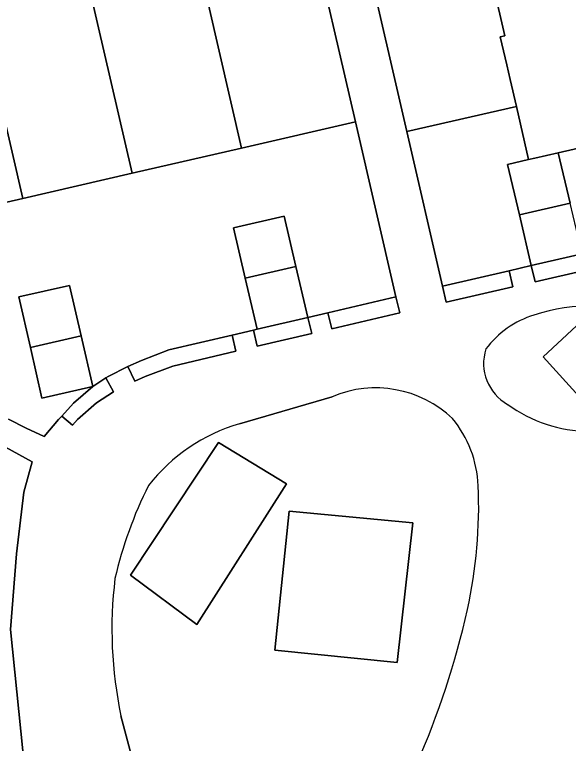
# Model space of a CAD drawing. Extents: x 156412 to 157779, y 382335 to 383768.
# Drawn here: x 157052.9 to 157079.52, y 382933.25 to 382968.31 of the extents above; entities that cross this region are included whole.
import ezdxf

# ---------------------------------------------------------------- set-up
doc = ezdxf.new("R2010")
doc.units = 0
for name, color, linetype in [('IMGEO_Erf', 7, 'Continuous'), ('IMGEO_Grasland_overig', 7, 'Continuous'), ('IMGEO_Pand', 7, 'Continuous'), ('IMGEO_Struiken', 7, 'Continuous'), ('IMGEO_Terreindeel_gesloten', 7, 'Continuous'), ('IMGEO_Voetpad_open', 7, 'Continuous')]:
    doc.layers.add(name, color=color, linetype=linetype)

msp = doc.modelspace()

# ---------------------------------------------------------------- linework, layer by layer
at = {"layer": 'IMGEO_Erf'}
for points in [[(157076.589, 382961.104), (157077.608, 382961.337), (157077.019, 382963.896), (157071.755, 382962.683), (157073.465, 382955.255), (157076.668, 382955.992), (157077.736, 382956.237), (157077.175, 382958.678)], [(157056.656, 382950.415), (157054.209, 382949.859), (157053.667, 382952.301), (157053.106, 382954.735), (157055.544, 382955.286), (157056.102, 382952.864)]]:
    msp.add_lwpolyline(points, close=True, dxfattribs=at)
for points in [[(157052.613, 382948.853), (157053.463, 382948.412), (157054.329, 382948.008), (157055.017, 382948.83), (157055.173, 382948.998), (157055.738, 382949.612), (157056.656, 382950.415), (157057.295, 382950.835), (157057.4, 382950.903), (157058.345, 382951.389), (157058.998, 382951.673), (157060.319, 382952.18), (157063.366, 382952.895), (157064.377, 382953.133), (157064.564, 382953.177), (157063.99, 382955.632), (157063.423, 382958.062), (157065.859, 382958.617), (157066.426, 382956.195), (157067, 382953.743), (157067.956, 382953.969), (157071.231, 382954.741), (157069.289, 382963.153), (157063.805, 382961.89), (157058.556, 382960.682), (157053.294, 382959.47), (157047.821, 382958.21)], [(157083.011, 382962.581), (157079.033, 382961.665), (157079.602, 382959.239)], [(157053.417, 382931.79), (157052.698, 382938.729), (157052.991, 382942.365), (157053.349, 382945.34), (157053.749, 382946.793), (157052.468, 382947.503)]]:
    msp.add_lwpolyline(points, dxfattribs=at)
at = {"layer": 'IMGEO_Grasland_overig'}
for points in [[(157079.906, 382953.343), (157082.376, 382950.658), (157080.805, 382949.094), (157078.302, 382951.848)], [(157062.699, 382947.727), (157065.971, 382945.742), (157061.654, 382938.972), (157058.473, 382941.349)], [(157066.104, 382944.429), (157072.037, 382943.857), (157071.283, 382937.14), (157065.411, 382937.741)]]:
    msp.add_lwpolyline(points, close=True, dxfattribs=at)
for points in [[(157068.168, 382949.932), (157063.705, 382948.633)], [(157058.01, 382934.576), (157059.637, 382928.429)]]:
    msp.add_lwpolyline(points, dxfattribs=at)
for centre, radius, start, end in [((157080.633, 382945.676), 8.634, 68.9825, 108.6924), ((157079.186, 382949.526), 4.526, 106.9638, 143.3623), ((157077.699, 382951.53), 2.255, 161.9796, 240.8281), ((157070.257, 382944.984), 5.371, 46.5142, 112.8918), ((157080.519, 382954.878), 6.605, 233.609, 269.9261), ((157066.264, 382940.164), 8.847, 106.815, 141.587), ((157069.696, 382945.408), 5.494, 2.5294, 39.2149), ((157077.884, 382936.481), 20.699, 153.672, 166.8582), ((157052.171, 382944.659), 23.036, 347.5545, 2.4645), ((157078.031, 382938.745), 20.451, 173.1409, 191.7614), ((157034.179, 382948.812), 41.5, 336.4587, 347.3087)]:
    msp.add_arc(centre, radius, start, end, dxfattribs=at)
at = {"layer": 'IMGEO_Pand'}
for points in [[(157079.597, 382977.741), (157078.901, 382977.58), (157079.007, 382977.122), (157077.445, 382976.76), (157077.339, 382977.218), (157074.335, 382976.524), (157076.468, 382967.29), (157076.247, 382967.236), (157076.557, 382965.897), (157076.721, 382965.19), (157077.019, 382963.896), (157077.608, 382961.337), (157077.9, 382961.404), (157079.033, 382961.665), (157083.011, 382962.581), (157082.122, 382966.441), (157082.404, 382966.506), (157081.863, 382968.844), (157081.663, 382968.796)], [(157074.335, 382976.524), (157073.648, 382976.365), (157073.753, 382975.907), (157072.194, 382975.544), (157072.088, 382976.002), (157068.859, 382975.257), (157069.29, 382973.384), (157070.986, 382966.021), (157071.755, 382962.683), (157077.019, 382963.896), (157076.721, 382965.19), (157076.557, 382965.897), (157076.247, 382967.236), (157076.468, 382967.29)], [(157067.035, 382972.914), (157066.616, 382974.729), (157065.712, 382974.515), (157065.82, 382974.057), (157064.259, 382973.71), (157064.154, 382974.168), (157061.144, 382973.473), (157063.805, 382961.89), (157069.289, 382963.153)], [(157055.883, 382972.256), (157058.556, 382960.682), (157063.805, 382961.89), (157061.144, 382973.473), (157060.452, 382973.314), (157060.558, 382972.856), (157058.999, 382972.507), (157058.891, 382972.964)], [(157055.883, 382972.256), (157055.184, 382972.092), (157055.292, 382971.634), (157053.74, 382971.287), (157053.634, 382971.745), (157050.62, 382971.048), (157053.294, 382959.47), (157058.556, 382960.682)], [(157050.62, 382971.048), (157049.931, 382970.889), (157050.037, 382970.431), (157048.478, 382970.07), (157048.373, 382970.528), (157045.358, 382969.831), (157046.539, 382964.718), (157046.334, 382964.66), (157047.261, 382960.638), (157047.821, 382958.21), (157053.294, 382959.47)], [(157079.033, 382961.665), (157077.9, 382961.404), (157077.608, 382961.337), (157076.589, 382961.104), (157077.175, 382958.678), (157079.602, 382959.239)], [(157077.175, 382958.678), (157077.736, 382956.237), (157080.175, 382956.799), (157079.602, 382959.239)], [(157063.99, 382955.632), (157066.426, 382956.195), (157065.859, 382958.617), (157063.423, 382958.062)], [(157063.99, 382955.632), (157064.564, 382953.177), (157067, 382953.743), (157066.426, 382956.195)], [(157056.102, 382952.864), (157055.544, 382955.286), (157053.106, 382954.735), (157053.667, 382952.301)], [(157056.102, 382952.864), (157053.667, 382952.301), (157054.209, 382949.859), (157056.656, 382950.415)]]:
    msp.add_lwpolyline(points, close=True, dxfattribs=at)
at = {"layer": 'IMGEO_Struiken'}
for points in [[(157080.175, 382956.799), (157077.736, 382956.237), (157077.914, 382955.462), (157080.357, 382956.024)], [(157076.668, 382955.992), (157073.465, 382955.255), (157073.644, 382954.479), (157076.846, 382955.216)], [(157071.231, 382954.741), (157067.956, 382953.969), (157068.145, 382953.194), (157071.412, 382953.958)], [(157067, 382953.743), (157064.564, 382953.177), (157064.377, 382953.133), (157064.562, 382952.354), (157067.183, 382952.968)], [(157063.543, 382952.116), (157063.366, 382952.895), (157060.319, 382952.18), (157058.998, 382951.673), (157058.345, 382951.389), (157058.681, 382950.681), (157059.18, 382950.897), (157060.501, 382951.403)], [(157057.655, 382950.165), (157057.295, 382950.835), (157056.656, 382950.415), (157055.738, 382949.612), (157055.173, 382948.998), (157055.678, 382948.561), (157055.92, 382948.836), (157056.838, 382949.639)]]:
    msp.add_lwpolyline(points, close=True, dxfattribs=at)
at = {"layer": 'IMGEO_Terreindeel_gesloten'}
for points in [[(157079.906, 382953.343), (157078.302, 382951.848), (157080.805, 382949.094), (157082.376, 382950.658)], [(157062.699, 382947.727), (157058.473, 382941.349), (157061.654, 382938.972), (157065.971, 382945.742)], [(157066.104, 382944.429), (157065.411, 382937.741), (157071.283, 382937.14), (157072.037, 382943.857)]]:
    msp.add_lwpolyline(points, close=True, dxfattribs=at)
at = {"layer": 'IMGEO_Voetpad_open'}
for points in [[(157080.357, 382956.024), (157077.914, 382955.462), (157077.736, 382956.237), (157076.668, 382955.992), (157076.846, 382955.216), (157073.644, 382954.479), (157073.465, 382955.255), (157071.755, 382962.683), (157070.986, 382966.021), (157069.29, 382973.384)], [(157067.035, 382972.914), (157069.289, 382963.153), (157071.231, 382954.741), (157071.412, 382953.958), (157068.145, 382953.194), (157067.956, 382953.969), (157067, 382953.743), (157067.183, 382952.968), (157064.562, 382952.354), (157064.377, 382953.133), (157063.366, 382952.895), (157063.543, 382952.116), (157060.501, 382951.403), (157059.18, 382950.897), (157058.681, 382950.681), (157058.345, 382951.389), (157057.4, 382950.903), (157057.295, 382950.835), (157057.655, 382950.165), (157056.838, 382949.639), (157055.92, 382948.836), (157055.678, 382948.561), (157055.173, 382948.998), (157055.017, 382948.83), (157054.329, 382948.008), (157053.463, 382948.412), (157052.613, 382948.853)], [(157063.705, 382948.633), (157068.168, 382949.932)], [(157052.468, 382947.503), (157053.749, 382946.793), (157053.349, 382945.34), (157052.991, 382942.365), (157052.698, 382938.729), (157053.417, 382931.79)], [(157059.637, 382928.429), (157058.01, 382934.576)]]:
    msp.add_lwpolyline(points, dxfattribs=at)
for centre, radius, start, end in [((157080.633, 382945.676), 8.634, 68.9825, 108.6924), ((157079.186, 382949.526), 4.526, 106.9638, 143.3623), ((157077.699, 382951.53), 2.255, 161.9796, 240.8281), ((157070.257, 382944.984), 5.371, 46.5142, 112.8918), ((157080.519, 382954.878), 6.605, 233.609, 269.9261), ((157066.264, 382940.164), 8.847, 106.815, 141.587), ((157069.696, 382945.408), 5.494, 2.5294, 39.2149), ((157077.884, 382936.481), 20.699, 153.672, 166.8582), ((157052.171, 382944.659), 23.036, 347.5545, 2.4645), ((157078.031, 382938.745), 20.451, 173.1409, 191.7614), ((157034.179, 382948.812), 41.5, 336.4587, 347.3087)]:
    msp.add_arc(centre, radius, start, end, dxfattribs=at)

doc.saveas('drawing.dxf')
